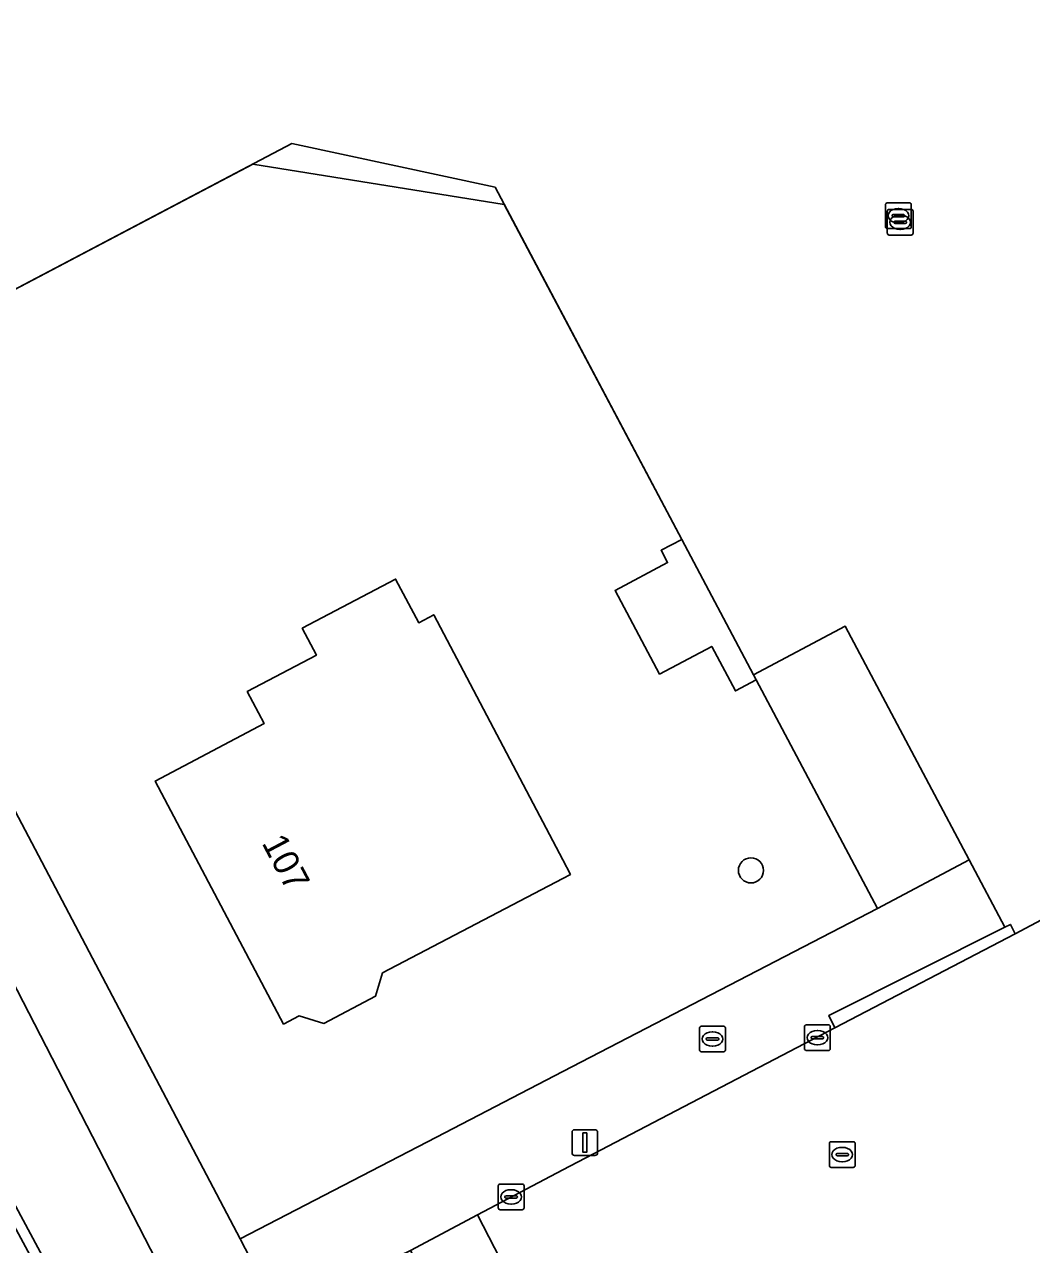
# Model space of a CAD drawing. Extents: x 162879 to 165540, y 384011 to 385181.
# Drawn here: x 162979.11 to 163018.19, y 384070.8 to 384118.16 of the extents above; entities that cross this region are included whole.
import ezdxf

# ---------------------------------------------------------------- set-up
doc = ezdxf.new("R2010")
doc.units = 0
for name, color, linetype in [('IMGEO_Berm_groen', 7, 'Continuous'), ('IMGEO_Boom', 7, 'Continuous'), ('IMGEO_Brandkraan', 7, 'Continuous'), ('IMGEO_Erf', 7, 'Continuous'), ('IMGEO_Groenvoorziening', 7, 'Continuous'), ('IMGEO_Hek', 7, 'Continuous'), ('IMGEO_Kolk', 7, 'Continuous'), ('IMGEO_Lichtmast', 7, 'Continuous'), ('IMGEO_Muur', 7, 'Continuous'), ('IMGEO_Pand', 7, 'Continuous'), ('IMGEO_Pand_nummerreeks', 7, 'Continuous'), ('IMGEO_Rijbaan_lokaal_open', 7, 'Continuous'), ('IMGEO_Rioolput', 7, 'Continuous'), ('IMGEO_Voetpad_open', 7, 'Continuous')]:
    doc.layers.add(name, color=color, linetype=linetype)

msp = doc.modelspace()

# ---------------------------------------------------------------- linework, layer by layer
at = {"layer": 'IMGEO_Berm_groen'}
msp.add_lwpolyline([(162933.038, 384155.899), (162937.872, 384146.488), (162947.223, 384129.106), (162953.721, 384117.028), (162954.108, 384117.22), (162953.92, 384117.569), (162954.341, 384117.797), (162958.202, 384110.605), (162958.691, 384109.694), (162981.431, 384067.333), (162984.67, 384069.309), (162972.528, 384092.889), (162962.739, 384111.555), (162962.245, 384112.496), (162934.711, 384164.997)], dxfattribs=at)
at = {"layer": 'IMGEO_Boom'}
msp.add_circle((163007.298, 384085.323), 0.489, dxfattribs=at)
at = {"layer": 'IMGEO_Brandkraan'}
for p, q in [((163005.307, 384078.353), (163005.307, 384079.205)), ((163005.382, 384079.279), (163006.234, 384079.279)), ((163005.795, 384079.059), (163005.82, 384079.059)), ((163006.308, 384079.205), (163006.308, 384078.353)), ((163005.566, 384078.773), (163005.566, 384078.785)), ((163006.004, 384078.736), (163005.606, 384078.736)), ((163005.609, 384078.822), (163006.007, 384078.822)), ((163005.818, 384078.499), (163005.793, 384078.499)), ((163006.05, 384078.785), (163006.05, 384078.773)), ((163006.234, 384078.279), (163005.382, 384078.279))]:
    msp.add_line(p, q, dxfattribs=at)
for points in [[(163005.307, 384078.353), (163005.307, 384079.205)], [(163005.382, 384079.279), (163006.234, 384079.279)], [(163006.308, 384079.205), (163006.308, 384078.353)], [(163006.234, 384078.279), (163005.382, 384078.279)]]:
    msp.add_lwpolyline(points, dxfattribs=at)
for centre, radius, start, end in [((163005.384, 384079.203), 0.0765, 91.552, 178.448), ((163005.384, 384079.203), 0.0765, 91.552, 178.448), ((163006.232, 384079.203), 0.0765, 1.552, 88.448), ((163006.232, 384079.203), 0.0765, 1.552, 88.448), ((163005.606, 384078.782), 0.0403, 85.8775, 175.7526), ((163005.603, 384078.772), 0.0366, 178.938, 274.7102), ((163006.007, 384078.779), 0.043, 264.8664, 352.4533), ((163006.011, 384078.784), 0.0386, 1.7309, 96.639), ((163005.384, 384078.355), 0.0765, 181.552, 268.448), ((163005.384, 384078.355), 0.0765, 181.552, 268.448), ((163006.232, 384078.355), 0.0765, 271.552, 358.448), ((163006.232, 384078.355), 0.0765, 271.552, 358.448)]:
    msp.add_arc(centre, radius, start, end, dxfattribs=at)
for centre, major_axis, ratio, start_param, end_param in [((163005.794, 384078.779), (-0.387, 0.002), 0.722429, 4.712389, 7.853982), ((163005.819, 384078.779), (-0.39, 0.002), 0.717154, 1.570796, 4.712389)]:
    msp.add_ellipse(centre, major_axis=major_axis, ratio=ratio, start_param=start_param, end_param=end_param, dxfattribs=at)
at = {"layer": 'IMGEO_Erf'}
for points in [[(163003.813, 384097.747), (163004.613, 384098.171), (162997.371, 384111.834), (162989.485, 384113.534), (162970.391, 384103.478), (162987.483, 384071.025), (162995.091, 384074.97), (163000, 384077.515), (163012.207, 384083.845), (163007.504, 384092.716), (163006.694, 384092.288), (163005.778, 384094.016), (163003.752, 384092.942), (163002.029, 384096.192), (163004.066, 384097.271)], [(162994.409, 384094.934), (162994.993, 384095.242), (163000, 384085.727), (163000.295, 384085.166), (163000, 384085.013), (162993.008, 384081.346), (162992.728, 384080.44), (162990.721, 384079.381), (162989.763, 384079.677), (162989.161, 384079.36), (162984.182, 384088.791), (162988.409, 384091.022), (162987.755, 384092.26), (162990.441, 384093.678), (162989.891, 384094.72), (162993.513, 384096.632)]]:
    msp.add_lwpolyline(points, close=True, dxfattribs=at)
at = {"layer": 'IMGEO_Groenvoorziening'}
msp.add_lwpolyline([(162962.154, 384119.148), (162970.391, 384103.478), (162989.485, 384113.534), (162997.371, 384111.834), (163004.613, 384098.171), (163007.401, 384092.911), (163010.958, 384094.796), (163011.072, 384094.58), (163015.763, 384085.73), (163017.147, 384083.12), (163017.364, 384083.229), (163017.549, 384082.865), (163022.409, 384085.444), (163024.815, 384086.721), (163049.609, 384099.879)], dxfattribs=at)
at = {"layer": 'IMGEO_Hek'}
msp.add_lwpolyline([(162970.391, 384103.478), (162987.968, 384112.735)], dxfattribs=at)
at = {"layer": 'IMGEO_Kolk'}
for p, q in [((163009.45, 384079.331), (163010.302, 384079.331)), ((163009.375, 384078.405), (163009.375, 384079.257)), ((163009.677, 384078.874), (163010.075, 384078.874)), ((163009.863, 384079.111), (163009.888, 384079.111)), ((163010.376, 384079.257), (163010.376, 384078.405)), ((163009.634, 384078.825), (163009.634, 384078.837)), ((163010.072, 384078.788), (163009.674, 384078.788)), ((163009.886, 384078.551), (163009.861, 384078.551)), ((163010.118, 384078.837), (163010.118, 384078.825)), ((163010.302, 384078.331), (163009.45, 384078.331)), ((162997.492, 384072.224), (162997.492, 384073.076)), ((162997.567, 384073.15), (162998.419, 384073.15)), ((162997.98, 384072.93), (162998.005, 384072.93)), ((162998.493, 384073.076), (162998.493, 384072.224)), ((162997.751, 384072.644), (162997.751, 384072.656)), ((162998.189, 384072.607), (162997.791, 384072.607)), ((162997.794, 384072.693), (162998.192, 384072.693)), ((162998.003, 384072.37), (162997.978, 384072.37)), ((162998.235, 384072.656), (162998.235, 384072.644)), ((162998.419, 384072.15), (162997.567, 384072.15))]:
    msp.add_line(p, q, dxfattribs=at)
for points in [[(163009.45, 384079.331), (163010.302, 384079.331)], [(163009.375, 384078.405), (163009.375, 384079.257)], [(163010.376, 384079.257), (163010.376, 384078.405)], [(163010.302, 384078.331), (163009.45, 384078.331)], [(162997.492, 384072.224), (162997.492, 384073.076)], [(162997.567, 384073.15), (162998.419, 384073.15)], [(162998.493, 384073.076), (162998.493, 384072.224)], [(162998.419, 384072.15), (162997.567, 384072.15)]]:
    msp.add_lwpolyline(points, dxfattribs=at)
for centre, radius, start, end in [((163009.452, 384079.255), 0.0765, 91.552, 178.448), ((163009.452, 384079.255), 0.0765, 91.552, 178.448), ((163010.3, 384079.255), 0.0765, 1.552, 88.448), ((163010.3, 384079.255), 0.0765, 1.552, 88.448), ((163009.674, 384078.834), 0.0403, 85.8775, 175.7526), ((163010.079, 384078.836), 0.0386, 1.7309, 96.639), ((163009.452, 384078.407), 0.0765, 181.552, 268.448), ((163009.452, 384078.407), 0.0765, 181.552, 268.448), ((163009.671, 384078.824), 0.0366, 178.938, 274.7102), ((163010.075, 384078.831), 0.043, 264.8664, 352.4533), ((163010.3, 384078.407), 0.0765, 271.552, 358.448), ((163010.3, 384078.407), 0.0765, 271.552, 358.448), ((162997.569, 384073.074), 0.0765, 91.552, 178.448), ((162997.569, 384073.074), 0.0765, 91.552, 178.448), ((162998.417, 384073.074), 0.0765, 1.552, 88.448), ((162998.417, 384073.074), 0.0765, 1.552, 88.448), ((162997.791, 384072.653), 0.0403, 85.8775, 175.7526), ((162997.788, 384072.643), 0.0366, 178.938, 274.7102), ((162998.192, 384072.65), 0.043, 264.8664, 352.4533), ((162998.196, 384072.655), 0.0386, 1.7309, 96.639), ((162997.569, 384072.226), 0.0765, 181.552, 268.448), ((162997.569, 384072.226), 0.0765, 181.552, 268.448), ((162998.417, 384072.226), 0.0765, 271.552, 358.448), ((162998.417, 384072.226), 0.0765, 271.552, 358.448)]:
    msp.add_arc(centre, radius, start, end, dxfattribs=at)
for centre, major_axis, ratio, start_param, end_param in [((163009.862, 384078.831), (-0.387, 0.002), 0.722429, 4.712389, 7.853982), ((163009.887, 384078.831), (-0.39, 0.002), 0.717154, 1.570796, 4.712389), ((162997.979, 384072.65), (-0.387, 0.002), 0.722429, 4.712389, 7.853982), ((162998.004, 384072.65), (-0.39, 0.002), 0.717154, 1.570796, 4.712389)]:
    msp.add_ellipse(centre, major_axis=major_axis, ratio=ratio, start_param=start_param, end_param=end_param, dxfattribs=at)
at = {"layer": 'IMGEO_Lichtmast'}
for p, q in [((163000.356, 384074.359), (163000.356, 384075.159)), ((163000.356, 384075.159), (163000.356, 384074.359)), ((163000.456, 384075.259), (163001.246, 384075.259)), ((163001.246, 384075.259), (163000.456, 384075.259)), ((163001.346, 384075.159), (163001.346, 384074.359)), ((163001.346, 384074.359), (163001.346, 384075.159)), ((163001.246, 384074.259), (163000.456, 384074.259)), ((163000.456, 384074.259), (163001.246, 384074.259))]:
    msp.add_line(p, q, dxfattribs=at)
msp.add_lwpolyline([(163000.776, 384075.134), (163000.926, 384075.134), (163000.926, 384074.384), (163000.776, 384074.384), (163000.776, 384075.134)], dxfattribs=at)
for centre, start, end in [((163000.456, 384075.159), 90, 180), ((163000.456, 384075.159), 90, 180), ((163001.246, 384075.159), 0, 90), ((163001.246, 384075.159), 360, 90), ((163000.456, 384074.359), 180, 270), ((163000.456, 384074.359), 180, 270), ((163001.246, 384074.359), 270, 0), ((163001.246, 384074.359), 270, 0)]:
    msp.add_arc(centre, 0.1, start, end, dxfattribs=at)
at = {"layer": 'IMGEO_Muur'}
msp.add_lwpolyline([(162954.341, 384117.797), (162953.92, 384117.569), (162954.108, 384117.22), (162990.798, 384049.049), (162991.582, 384049.441), (163000.702, 384054.002), (163002.277, 384054.79), (163002.133, 384055.152), (163000.563, 384054.317), (162991.01, 384049.488), (162981.431, 384067.333), (162958.691, 384109.694), (162958.202, 384110.605)], close=True, dxfattribs=at)
msp.add_lwpolyline([(162987.968, 384112.735), (162997.727, 384111.162), (163004.613, 384098.171)], dxfattribs=at)
at = {"layer": 'IMGEO_Pand'}
for points in [[(163007.504, 384092.716), (163007.401, 384092.911), (163004.613, 384098.171), (163003.813, 384097.747), (163004.066, 384097.271), (163002.029, 384096.192), (163003.752, 384092.942), (163005.778, 384094.016), (163006.694, 384092.288)], [(162989.161, 384079.36), (162989.763, 384079.677), (162990.721, 384079.381), (162992.728, 384080.44), (162993.008, 384081.346), (163000, 384085.013), (163000.295, 384085.166), (163000, 384085.727), (162994.993, 384095.242), (162994.409, 384094.934), (162993.513, 384096.632), (162989.891, 384094.72), (162990.441, 384093.678), (162987.755, 384092.26), (162988.409, 384091.022), (162984.182, 384088.791)], [(163007.504, 384092.716), (163012.207, 384083.845), (163015.763, 384085.73), (163011.072, 384094.58), (163010.958, 384094.796), (163007.401, 384092.911)]]:
    msp.add_lwpolyline(points, close=True, dxfattribs=at)
at = {"layer": 'IMGEO_Rijbaan_lokaal_open'}
msp.add_lwpolyline([(163026.583, 384077.483), (163022.409, 384085.444), (163017.549, 384082.865), (163010.556, 384079.214), (163000, 384073.703), (162996.684, 384071.96), (163000, 384065.525), (163006.708, 384052.638), (163012.625, 384055.779), (163016.859, 384057.974)], dxfattribs=at)
at = {"layer": 'IMGEO_Rioolput'}
for p, q in [((163012.516, 384110.306), (163012.516, 384111.158)), ((163012.591, 384111.232), (163013.443, 384111.232)), ((163013.517, 384111.158), (163013.517, 384110.306)), ((163012.589, 384110.053), (163012.589, 384110.905)), ((163012.664, 384110.979), (163013.516, 384110.979)), ((163012.775, 384110.726), (163012.775, 384110.738)), ((163013.213, 384110.689), (163012.815, 384110.689)), ((163012.818, 384110.775), (163013.216, 384110.775)), ((163013.004, 384111.012), (163013.029, 384111.012)), ((163013.077, 384110.759), (163013.102, 384110.759)), ((163013.259, 384110.738), (163013.259, 384110.726)), ((163013.59, 384110.905), (163013.59, 384110.053)), ((163013.443, 384110.232), (163012.591, 384110.232)), ((163012.848, 384110.473), (163012.848, 384110.485)), ((163013.286, 384110.436), (163012.888, 384110.436)), ((163012.891, 384110.522), (163013.289, 384110.522)), ((163013.027, 384110.452), (163013.002, 384110.452)), ((163013.1, 384110.199), (163013.075, 384110.199)), ((163013.332, 384110.485), (163013.332, 384110.473)), ((163013.516, 384109.979), (163012.664, 384109.979)), ((163010.34, 384073.867), (163010.34, 384074.719)), ((163010.415, 384074.793), (163011.267, 384074.793)), ((163011.341, 384074.719), (163011.341, 384073.867)), ((163010.599, 384074.287), (163010.599, 384074.299)), ((163011.037, 384074.25), (163010.639, 384074.25)), ((163010.642, 384074.336), (163011.04, 384074.336)), ((163010.828, 384074.573), (163010.853, 384074.573)), ((163011.083, 384074.299), (163011.083, 384074.287)), ((163011.267, 384073.793), (163010.415, 384073.793)), ((163010.851, 384074.013), (163010.826, 384074.013))]:
    msp.add_line(p, q, dxfattribs=at)
for points in [[(163012.516, 384110.306), (163012.516, 384111.158)], [(163012.591, 384111.232), (163013.443, 384111.232)], [(163013.517, 384111.158), (163013.517, 384110.306)], [(163012.589, 384110.053), (163012.589, 384110.905)], [(163012.664, 384110.979), (163013.516, 384110.979)], [(163013.59, 384110.905), (163013.59, 384110.053)], [(163013.443, 384110.232), (163012.591, 384110.232)], [(163013.516, 384109.979), (163012.664, 384109.979)], [(163010.34, 384073.867), (163010.34, 384074.719)], [(163010.415, 384074.793), (163011.267, 384074.793)], [(163011.341, 384074.719), (163011.341, 384073.867)], [(163011.267, 384073.793), (163010.415, 384073.793)]]:
    msp.add_lwpolyline(points, dxfattribs=at)
for centre, radius, start, end in [((163012.593, 384111.156), 0.0765, 91.552, 178.448), ((163012.593, 384111.156), 0.0765, 91.552, 178.448), ((163013.441, 384111.156), 0.0765, 1.552, 88.448), ((163013.441, 384111.156), 0.0765, 1.552, 88.448), ((163012.666, 384110.903), 0.0765, 91.552, 178.448), ((163012.666, 384110.903), 0.0765, 91.552, 178.448), ((163012.815, 384110.735), 0.0403, 85.8775, 175.7526), ((163012.812, 384110.725), 0.0366, 178.938, 274.7102), ((163013.216, 384110.732), 0.043, 264.8664, 352.4533), ((163013.22, 384110.737), 0.0386, 1.7309, 96.639), ((163013.514, 384110.903), 0.0765, 1.552, 88.448), ((163013.514, 384110.903), 0.0765, 1.552, 88.448), ((163012.593, 384110.308), 0.0765, 181.552, 268.448), ((163012.593, 384110.308), 0.0765, 181.552, 268.448), ((163012.888, 384110.482), 0.0403, 85.8775, 175.7526), ((163012.885, 384110.472), 0.0366, 178.938, 274.7102), ((163013.289, 384110.479), 0.043, 264.8664, 352.4533), ((163013.293, 384110.484), 0.0386, 1.7309, 96.639), ((163013.441, 384110.308), 0.0765, 271.552, 358.448), ((163013.441, 384110.308), 0.0765, 271.552, 358.448), ((163012.666, 384110.055), 0.0765, 181.552, 268.448), ((163012.666, 384110.055), 0.0765, 181.552, 268.448), ((163013.514, 384110.055), 0.0765, 271.552, 358.448), ((163013.514, 384110.055), 0.0765, 271.552, 358.448), ((163010.417, 384074.717), 0.0765, 91.552, 178.448), ((163010.417, 384074.717), 0.0765, 91.552, 178.448), ((163011.265, 384074.717), 0.0765, 1.552, 88.448), ((163011.265, 384074.717), 0.0765, 1.552, 88.448), ((163010.639, 384074.296), 0.0403, 85.8775, 175.7526), ((163010.636, 384074.286), 0.0366, 178.938, 274.7102), ((163011.04, 384074.293), 0.043, 264.8664, 352.4533), ((163011.044, 384074.298), 0.0386, 1.7309, 96.639), ((163010.417, 384073.869), 0.0765, 181.552, 268.448), ((163010.417, 384073.869), 0.0765, 181.552, 268.448), ((163011.265, 384073.869), 0.0765, 271.552, 358.448), ((163011.265, 384073.869), 0.0765, 271.552, 358.448)]:
    msp.add_arc(centre, radius, start, end, dxfattribs=at)
for centre, major_axis, ratio, start_param, end_param in [((163013.003, 384110.732), (-0.387, 0.002), 0.722429, 4.712389, 7.853982), ((163013.076, 384110.479), (-0.387, 0.002), 0.722429, 4.712389, 7.853982), ((163013.028, 384110.732), (-0.39, 0.002), 0.717154, 1.570796, 4.712389), ((163013.101, 384110.479), (-0.39, 0.002), 0.717154, 1.570796, 4.712389), ((163010.827, 384074.293), (-0.387, 0.002), 0.722429, 4.712389, 7.853982), ((163010.852, 384074.293), (-0.39, 0.002), 0.717154, 1.570796, 4.712389)]:
    msp.add_ellipse(centre, major_axis=major_axis, ratio=ratio, start_param=start_param, end_param=end_param, dxfattribs=at)
at = {"layer": 'IMGEO_Voetpad_open'}
msp.add_lwpolyline([(162930.3, 384162.837), (162934.711, 384164.997), (162962.245, 384112.496), (162962.739, 384111.555), (162972.528, 384092.889), (162984.67, 384069.309), (162986.032, 384066.664), (162988.989, 384068.099), (162987.483, 384071.025), (162970.391, 384103.478)], dxfattribs=at)
for points in [[(163017.147, 384083.12), (163015.763, 384085.73), (163012.207, 384083.845), (163000, 384077.515), (162995.091, 384074.97), (162987.483, 384071.025), (162988.989, 384068.099), (162994.089, 384070.573), (162996.684, 384071.96), (163000, 384073.703), (163010.556, 384079.214), (163010.315, 384079.688)], [(163017.549, 384082.865), (163017.364, 384083.229), (163017.147, 384083.12), (163010.315, 384079.688), (163010.556, 384079.214)], [(163000, 384065.525), (162996.684, 384071.96), (162994.089, 384070.573), (163000, 384059.241), (163002.133, 384055.152), (163002.277, 384054.79), (163003.983, 384051.576), (163004.139, 384051.275), (163006.708, 384052.638)]]:
    msp.add_lwpolyline(points, close=True, dxfattribs=at)

# ---------------------------------------------------------------- texts
at = {"layer": 'IMGEO_Pand_nummerreeks'}
msp.add_text('107', height=1, rotation=297.8314, dxfattribs=at).set_placement((162988.299, 384086.39))

doc.saveas('drawing.dxf')
